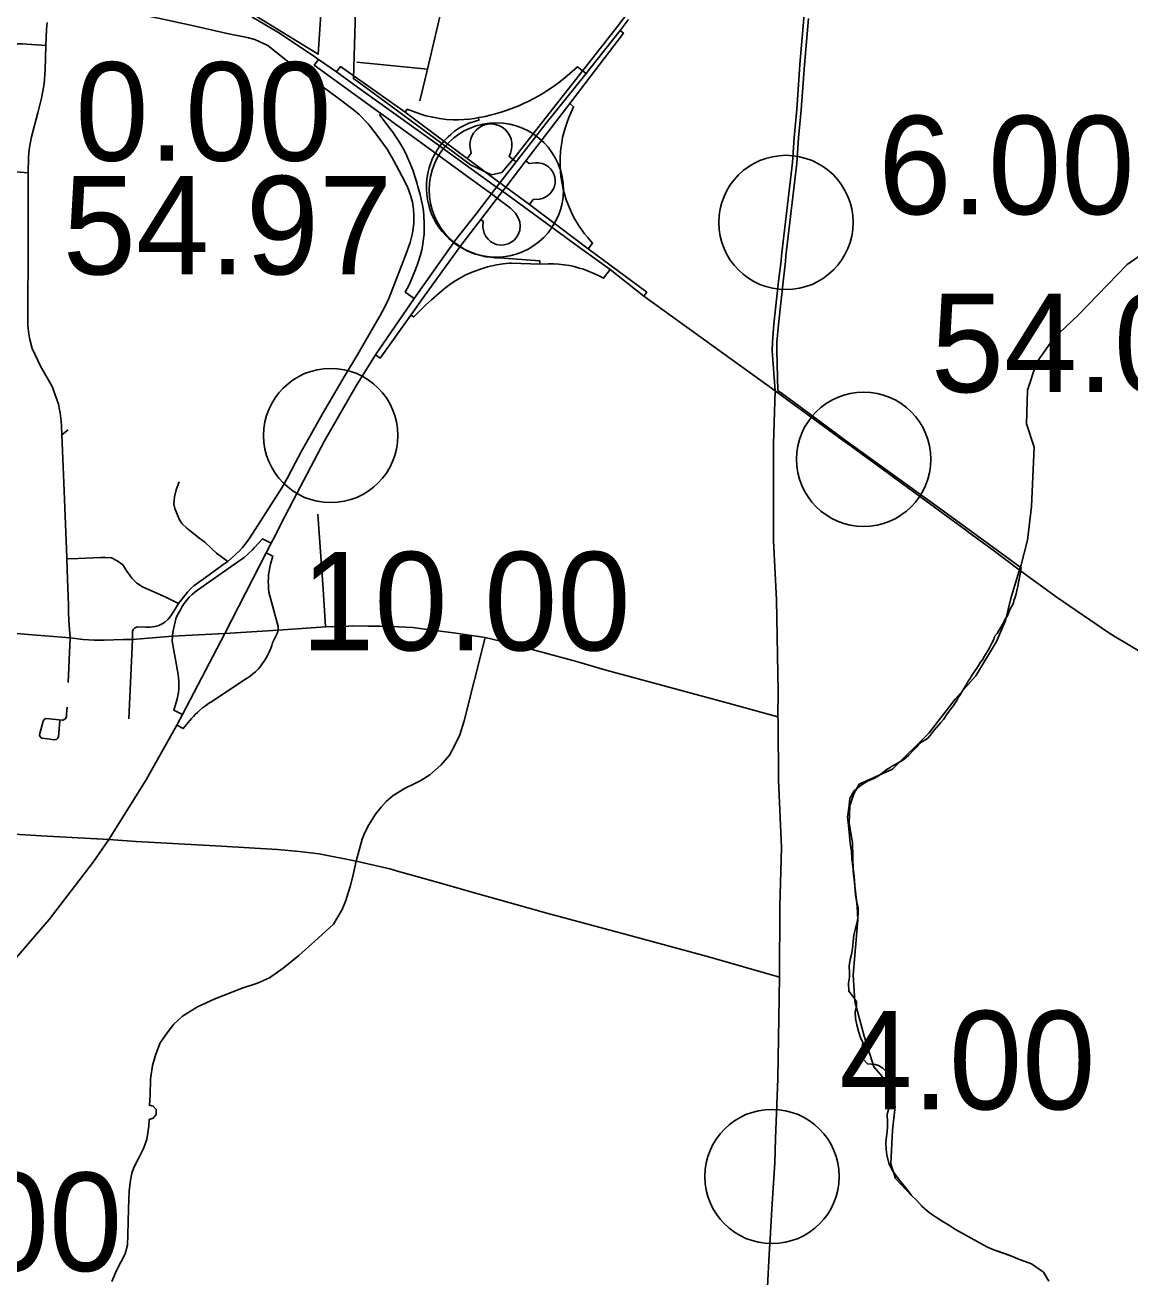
# Model space of a CAD drawing. Extents: x 1659811 to 1934326, y 644115 to 934867.
# Drawn here: x 1812018 to 1824362, y 677476 to 691458 of the extents above; entities that cross this region are included whole.
import ezdxf

# ---------------------------------------------------------------- set-up
doc = ezdxf.new("R2010")
doc.units = 0
for name, color, linetype in [('Default', 7, 'Continuous'), ('GM_X_City_Street', 7, 'Continuous'), ('GM_X_Corporation', 7, 'Continuous'), ('GM_X_County_Road', 7, 'Continuous'), ('GM_X_Interchange_Ramps', 7, 'Continuous'), ('GM_X_Interstate_Route', 7, 'Continuous'), ('GM_X_State_Route', 7, 'Continuous'), ('GM_X_Township', 7, 'Continuous')]:
    doc.layers.add(name, color=color, linetype=linetype)

msp = doc.modelspace()

# ---------------------------------------------------------------- linework, layer by layer
at = {"layer": 'Default'}
for centre in [(1817282, 689616), (1817282, 689616), (1820518, 689253), (1815433, 686874), (1821387, 686608), (1820363, 678598)]:
    msp.add_circle(centre, 750, dxfattribs=at)
at = {"layer": 'GM_X_City_Street'}
for points in [[(1816427, 690610), (1816514, 690966), (1816685, 691695), (1816799, 692186), (1816809, 692257), (1816835, 692382), (1816834, 692499), (1816796, 692613), (1816766, 692696), (1816756, 692754)], [(1812485, 685510), (1812454, 686256), (1812428, 686881), (1812424, 686977), (1812422, 687038), (1812412, 687126), (1812400, 687181), (1812391, 687223), (1812374, 687276), (1812320, 687420), (1812189, 687649), (1812097, 687845), (1812071, 687945), (1812060, 688005), (1812049, 688102), (1812051, 688417), (1812052, 688794), (1812053, 689159), (1812054, 689809), (1812058, 689982), (1812065, 690067), (1812074, 690130), (1812092, 690210), (1812161, 690479), (1812202, 690642), (1812230, 690803), (1812243, 690956), (1812251, 691229), (1812259, 691411), (1812265, 691487)], [(1811258, 690702), (1811298, 690879), (1811329, 691022), (1811364, 691097), (1811396, 691137), (1811435, 691175), (1811492, 691207), (1811551, 691228), (1811605, 691247), (1811666, 691255), (1811804, 691250), (1811986, 691248), (1812251, 691229)], [(1815686, 690511), (1815682, 690514), (1815502, 690654), (1814934, 691066), (1814735, 691227)], [(1815723, 691042), (1816514, 690966)], [(1811258, 690702), (1811210, 690514), (1811164, 690322), (1811154, 690279), (1811153, 690233), (1811157, 690162), (1811171, 690103), (1811211, 690012), (1811257, 689960), (1811319, 689911), (1811426, 689856), (1811633, 689839), (1811783, 689830), (1812054, 689809)], [(1813219, 684596), (1813219, 684685), (1813226, 684709), (1813244, 684727), (1813276, 684737), (1813367, 684733), (1813417, 684733), (1813469, 684740), (1813511, 684752), (1813550, 684770), (1813581, 684788), (1813614, 684818), (1813647, 684861), (1813697, 684940), (1813733, 684997), (1813802, 685088), (1813832, 685124), (1813872, 685165), (1813905, 685194), (1813945, 685226), (1814033, 685288), (1814185, 685398), (1814254, 685447), (1814282, 685468), (1814371, 685543), (1814413, 685584), (1814448, 685624), (1814492, 685678), (1814531, 685731), (1814885, 686288), (1814949, 686400), (1815041, 686573), (1815104, 686691), (1815342, 687117), (1815593, 687546), (1815736, 687784), (1815879, 688029), (1815985, 688214), (1816036, 688310), (1816081, 688405), (1816146, 688566), (1816224, 688767), (1816273, 688895), (1816322, 689030), (1816347, 689133), (1816362, 689242), (1816362, 689326), (1816359, 689401), (1816345, 689480), (1816325, 689559), (1816292, 689651), (1816232, 689766), (1816165, 689894), (1816115, 689983), (1816109, 689992)], [(1812428, 686881), (1812499, 686939)], [(1813739, 686356), (1813707, 686268), (1813686, 686190), (1813679, 686108), (1813691, 686058), (1813717, 685995), (1813744, 685931), (1813772, 685888), (1813826, 685840), (1813880, 685793), (1813941, 685745), (1814025, 685682), (1814097, 685615), (1814157, 685561), (1814282, 685468)], [(1815375, 684736), (1815348, 685158), (1815290, 685997)], [(1808667, 685664), (1808954, 685648), (1809019, 685639), (1809081, 685628), (1809142, 685615), (1809198, 685593), (1809289, 685554), (1809388, 685490), (1809513, 685395), (1809793, 685154), (1809936, 685038), (1810050, 684953), (1810124, 684908), (1810226, 684861), (1810333, 684822), (1810413, 684803), (1810490, 684790), (1811119, 684731), (1811343, 684711), (1811882, 684666), (1812057, 684651)], [(1812521, 684613), (1812506, 684804), (1812504, 684905), (1812505, 684977), (1812490, 685374), (1812486, 685496), (1812485, 685510)], [(1812486, 685496), (1812613, 685501), (1812863, 685511), (1812917, 685513), (1812983, 685509), (1813048, 685475), (1813109, 685429), (1813155, 685360), (1813212, 685280), (1813266, 685226), (1813331, 685184), (1813463, 685124), (1813590, 685067), (1813733, 684997)], [(1814845, 684700), (1815375, 684736), (1815630, 684746)], [(1815630, 684746), (1815679, 684748), (1815850, 684745), (1815989, 684743), (1816189, 684738), (1816349, 684728), (1816541, 684705), (1816803, 684670), (1817159, 684617), (1817409, 684558), (1818136, 684362), (1818155, 684357)], [(1812057, 684651), (1812521, 684613), (1812667, 684594), (1812791, 684589), (1812901, 684588), (1813113, 684594)], [(1812501, 684116), (1812521, 684613)], [(1812987, 677426), (1813041, 677549), (1813136, 677735), (1813161, 677831), (1813167, 677941), (1813174, 678240), (1813181, 678436), (1813197, 678556), (1813210, 678636), (1813234, 678699), (1813280, 678790), (1813344, 678919), (1813378, 679016), (1813400, 679159), (1813404, 679233), (1813451, 679251), (1813484, 679290), (1813483, 679348), (1813449, 679382), (1813408, 679394), (1813415, 679506), (1813419, 679686), (1813441, 679838), (1813478, 679966), (1813529, 680089), (1813605, 680203), (1813682, 680299), (1813777, 680388), (1813943, 680494), (1814132, 680579), (1814444, 680700), (1814616, 680759), (1814750, 680818), (1814900, 680923), (1815076, 681068), (1815294, 681260), (1815464, 681415), (1815562, 681581), (1815601, 681679), (1815652, 681836), (1815681, 681951), (1815717, 682118), (1815783, 682364), (1815813, 682439), (1815857, 682525), (1815933, 682643), (1815997, 682724), (1816052, 682785), (1816132, 682855), (1816263, 682934), (1816373, 682989), (1816441, 683021), (1816540, 683084), (1816666, 683197), (1816759, 683305), (1816817, 683408), (1816875, 683532), (1816922, 683686), (1817159, 684617)], [(1813113, 684594), (1813132, 684595), (1813219, 684596), (1813665, 684633), (1814249, 684662), (1814845, 684700)], [(1813177, 683709), (1813219, 684596)], [(1818155, 684357), (1818174, 684351), (1818206, 684342)], [(1812323, 683707), (1812434, 683696), (1812446, 683696), (1812453, 683701), (1812470, 683711), (1812475, 683721), (1812480, 683731), (1812483, 683763), (1812488, 683839)], [(1812238, 683490), (1812207, 683494), (1812187, 683509), (1812181, 683528), (1812184, 683547), (1812195, 683588), (1812213, 683659)], [(1812213, 683659), (1812219, 683682), (1812225, 683692), (1812237, 683706), (1812251, 683714), (1812291, 683710), (1812323, 683707)], [(1812408, 683690), (1812396, 683549), (1812393, 683511), (1812389, 683501), (1812385, 683492), (1812377, 683485), (1812369, 683479), (1812363, 683478), (1812348, 683476), (1812322, 683480), (1812238, 683490)], [(1812197, 682404), (1812820, 682369), (1812829, 682368)], [(1814146, 682291), (1814839, 682251), (1815079, 682229), (1815302, 682200), (1815717, 682118), (1815767, 682107)], [(1816178, 682009), (1816381, 681951)], [(1816635, 681880), (1817092, 681752)]]:
    msp.add_lwpolyline(points, dxfattribs=at)
at = {"layer": 'GM_X_Corporation'}
for points in [[(1819623, 692742), (1818633, 691438), (1817763, 690329), (1817495, 689985), (1817344, 689812), (1817228, 689786), (1816995, 689896), (1816799, 690042), (1816319, 690395), (1815882, 690720), (1815687, 690861), (1815736, 692490)], [(1815349, 691973), (1815292, 691132), (1814322, 691728)], [(1823457, 677430), (1823394, 677531), (1823263, 677624), (1823109, 677678), (1823050, 677706), (1822994, 677726), (1822830, 677784), (1822813, 677790), (1822796, 677797), (1822763, 677814), (1822656, 677873), (1822411, 678007), (1822345, 678051), (1822326, 678063), (1822262, 678099), (1822191, 678148), (1822122, 678191), (1822037, 678267), (1821976, 678335), (1821920, 678386), (1821859, 678470), (1821817, 678521), (1821760, 678589), (1821704, 678668), (1821667, 678747), (1821645, 678839), (1821639, 678899), (1821635, 678979), (1821640, 679045), (1821648, 679101), (1821652, 679153), (1821652, 679206), (1821650, 679295), (1821671, 679368), (1821687, 679438), (1821700, 679506), (1821706, 679561), (1821705, 679607), (1821698, 679647), (1821676, 679702), (1821648, 679758), (1821602, 679808), (1821554, 679838), (1821516, 679850), (1821428, 679858), (1821342, 679952), (1821371, 680046), (1821376, 680095), (1821353, 680152), (1821328, 680221), (1821312, 680292), (1821295, 680362), (1821292, 680433), (1821308, 680503), (1821305, 680548), (1821276, 680596), (1821221, 680668), (1821218, 680758), (1821229, 680824), (1821227, 680869), (1821223, 680949), (1821237, 681021), (1821249, 681078), (1821261, 681146), (1821271, 681222), (1821276, 681294), (1821294, 681368), (1821310, 681425), (1821321, 681482), (1821327, 681543), (1821325, 681603), (1821311, 681662), (1821300, 681718), (1821292, 681780), (1821289, 681850), (1821281, 681947), (1821272, 682013), (1821264, 682064), (1821254, 682145), (1821249, 682227), (1821241, 682293), (1821232, 682356), (1821228, 682409), (1821220, 682477), (1821212, 682550), (1821208, 682615), (1821217, 682689), (1821224, 682741), (1821233, 682819), (1821279, 682906), (1821362, 682972), (1821430, 683015), (1821500, 683043), (1821560, 683076), (1821633, 683137), (1821706, 683182), (1821771, 683218), (1821837, 683257), (1821893, 683302), (1821940, 683356), (1821979, 683398), (1821996, 683417), (1822036, 683453), (1822076, 683474), (1822103, 683495), (1822128, 683523), (1822176, 683584), (1822201, 683611), (1822228, 683642), (1822247, 683669), (1822277, 683703), (1822320, 683767), (1822369, 683828), (1822390, 683859), (1822411, 683892), (1822433, 683920), (1822448, 683950), (1822469, 683981), (1822485, 684011), (1822521, 684072), (1822540, 684100), (1822555, 684130), (1822576, 684161), (1822592, 684188), (1822610, 684216), (1822631, 684249), (1822650, 684277), (1822671, 684304), (1822692, 684341), (1822714, 684368), (1822735, 684408), (1822778, 684475), (1822793, 684503), (1822808, 684533), (1822821, 684561), (1822842, 684597), (1822848, 684628), (1822879, 684662), (1822894, 684689), (1822937, 684762), (1822955, 684802), (1822976, 684832), (1822992, 684860), (1823010, 684900), (1823025, 684939), (1823043, 684967), (1823059, 685003), (1823065, 685031), (1823077, 685058), (1823086, 685089), (1823095, 685123), (1823114, 685205), (1823117, 685239), (1823123, 685266), (1823129, 685293), (1823135, 685324), (1823138, 685351), (1823144, 685379), (1823146, 685397), (1822962, 685530), (1822290, 686020), (1821195, 686811), (1820607, 687245), (1820429, 687377), (1820416, 687821), (1820417, 687918), (1820434, 688112), (1820486, 688590), (1820514, 688819), (1820519, 688882), (1820640, 689917), (1820660, 690197), (1820689, 690511), (1820725, 691014), (1820769, 691531)]]:
    msp.add_lwpolyline(points, dxfattribs=at)
at = {"layer": 'GM_X_County_Road'}
for points in [[(1814735, 691227), (1814731, 691231), (1814584, 691296), (1814501, 691318), (1814406, 691338), (1814311, 691358), (1813853, 691460), (1813559, 691523), (1813292, 691580), (1813281, 691583)], [(1816109, 689992), (1816064, 690071), (1815942, 690241), (1815851, 690353), (1815750, 690459), (1815686, 690511)], [(1818206, 684342), (1818496, 684258), (1819417, 684007)], [(1819417, 684007), (1819872, 683883)], [(1819872, 683883), (1820428, 683731)], [(1810935, 682494), (1811779, 682428), (1812197, 682404)], [(1812829, 682368), (1812953, 682361), (1813260, 682341), (1814146, 682291)], [(1815767, 682107), (1816092, 682033), (1816178, 682009)], [(1816381, 681951), (1816635, 681880)], [(1817092, 681752), (1817849, 681539), (1818747, 681297), (1819667, 681048), (1820446, 680823)]]:
    msp.add_lwpolyline(points, dxfattribs=at)
at = {"layer": 'GM_X_Interchange_Ramps'}
for points in [[(1815933, 687774), (1815987, 687739), (1816327, 688219), (1816462, 688409), (1816867, 688971), (1816876, 688982), (1817109, 689286), (1817292, 689524), (1817351, 689601), (1817388, 689649), (1817611, 689940), (1818103, 690581), (1818705, 691366), (1818665, 691397)], [(1815297, 691074), (1815249, 691009), (1815994, 690469), (1816603, 690028), (1817126, 689649), (1817228, 689572), (1817292, 689524), (1817440, 689412), (1817496, 689358), (1817525, 689311), (1817544, 689262), (1817549, 689214), (1817544, 689164), (1817536, 689137), (1817524, 689112), (1817505, 689081), (1817481, 689055), (1817456, 689036), (1817416, 689014), (1817369, 689002), (1817325, 689001), (1817286, 689008), (1817258, 689018), (1817221, 689038), (1817191, 689065), (1817165, 689098), (1817147, 689134), (1817138, 689166), (1817134, 689199), (1817137, 689264), (1817109, 689286)], [(1818932, 688430), (1818964, 688474), (1818310, 688959), (1817653, 689452), (1817388, 689649), (1817323, 689697), (1816958, 689968), (1816697, 690161), (1816263, 690484), (1815543, 690994), (1815499, 690934)], [(1818285, 690916), (1818190, 690990), (1818076, 690890), (1818031, 690853), (1817978, 690812), (1817910, 690763), (1817848, 690722), (1817803, 690694), (1817750, 690663), (1817695, 690633), (1817639, 690604), (1817587, 690580), (1817534, 690557), (1817475, 690532), (1817404, 690506), (1817347, 690487), (1817275, 690465), (1817215, 690450), (1817157, 690438), (1817117, 690430), (1817083, 690425), (1817041, 690416), (1816983, 690407), (1816919, 690402), (1816862, 690400), (1816801, 690401), (1816726, 690405), (1816647, 690414), (1816572, 690428), (1816497, 690445), (1816428, 690466), (1816287, 690517), (1816263, 690484)], [(1818310, 688959), (1818358, 689023), (1818300, 689089), (1818269, 689128), (1818243, 689162), (1818208, 689213), (1818183, 689252), (1818161, 689290), (1818132, 689345), (1818111, 689389), (1818088, 689443), (1818065, 689506), (1818044, 689572), (1818031, 689621), (1818017, 689687), (1818005, 689765), (1817999, 689824), (1817995, 689887), (1817995, 689942), (1817996, 689986), (1817999, 690037), (1818003, 690078), (1818013, 690144), (1818024, 690203), (1818036, 690255), (1818052, 690308), (1818074, 690374), (1818094, 690427), (1818147, 690546), (1818103, 690581)], [(1815994, 690469), (1815980, 690450), (1816098, 690300), (1816127, 690262), (1816162, 690211), (1816187, 690173), (1816217, 690123), (1816245, 690072), (1816274, 690017), (1816292, 689979), (1816318, 689921), (1816337, 689873), (1816354, 689828), (1816374, 689767), (1816394, 689699), (1816406, 689650), (1816431, 689564), (1816448, 689496), (1816458, 689446), (1816468, 689383), (1816474, 689324), (1816478, 689246), (1816478, 689182), (1816475, 689123), (1816470, 689075), (1816461, 689010), (1816449, 688946), (1816437, 688893), (1816419, 688832), (1816400, 688775), (1816366, 688692), (1816308, 688555), (1816265, 688476), (1816366, 688404)], [(1817083, 690425), (1817089, 690395), (1817041, 690382), (1816977, 690362), (1816923, 690337), (1816873, 690309), (1816817, 690271), (1816774, 690237), (1816745, 690211), (1816711, 690176), (1816697, 690161), (1816682, 690144), (1816653, 690107), (1816646, 690098), (1816614, 690048), (1816603, 690028), (1816589, 690003), (1816568, 689961), (1816547, 689909), (1816532, 689862), (1816520, 689817), (1816507, 689739), (1816502, 689676), (1816502, 689623), (1816505, 689569), (1816514, 689508), (1816528, 689445), (1816544, 689390), (1816564, 689340), (1816586, 689293), (1816612, 689246), (1816642, 689199), (1816677, 689153), (1816711, 689115), (1816748, 689078), (1816797, 689036), (1816806, 689029), (1816839, 689005), (1816876, 688982), (1816897, 688969), (1816951, 688940), (1816999, 688919), (1817050, 688900), (1817111, 688883), (1817166, 688871), (1817214, 688864), (1817267, 688859), (1817313, 688857), (1817769, 688826), (1817768, 688789)], [(1816958, 689968), (1817003, 690028), (1816991, 690085), (1816988, 690119), (1816991, 690154), (1816999, 690188), (1817010, 690217), (1817029, 690251), (1817058, 690285), (1817086, 690309), (1817119, 690329), (1817152, 690342), (1817190, 690351), (1817231, 690353), (1817270, 690348), (1817310, 690336), (1817349, 690317), (1817380, 690293), (1817405, 690267), (1817424, 690239), (1817438, 690213), (1817447, 690186), (1817455, 690144), (1817456, 690099), (1817450, 690058), (1817441, 690027), (1817425, 689990), (1817503, 689929)], [(1817611, 689940), (1817649, 689910), (1817722, 689920), (1817752, 689920), (1817796, 689912), (1817833, 689897), (1817864, 689876), (1817890, 689851), (1817910, 689823), (1817925, 689794), (1817935, 689760), (1817940, 689726), (1817939, 689693), (1817932, 689659), (1817920, 689628), (1817901, 689596), (1817882, 689573), (1817855, 689550), (1817828, 689534), (1817798, 689521), (1817762, 689513), (1817695, 689509), (1817653, 689452)], [(1816327, 688219), (1816360, 688198), (1816430, 688268), (1816497, 688332), (1816558, 688388), (1816618, 688442), (1816674, 688489), (1816720, 688527), (1816777, 688570), (1816829, 688604), (1816944, 688667), (1817013, 688698), (1817095, 688729), (1817184, 688757), (1817284, 688779), (1817361, 688791), (1817427, 688798), (1817454, 688800), (1817768, 688789), (1817866, 688791), (1817923, 688791), (1817981, 688788), (1818039, 688781), (1818099, 688771), (1818151, 688760), (1818210, 688744), (1818257, 688730), (1818303, 688713), (1818373, 688684), (1818431, 688656), (1818482, 688631), (1818554, 688728)], [(1814767, 685672), (1814672, 685721), (1814583, 685622), (1814555, 685594), (1814522, 685562), (1814498, 685541), (1814465, 685513), (1814439, 685493), (1814406, 685469), (1814358, 685437), (1813944, 685148), (1813915, 685125), (1813885, 685099), (1813853, 685067), (1813822, 685031), (1813796, 684997), (1813774, 684965), (1813753, 684928), (1813734, 684891), (1813708, 684842), (1813670, 684678), (1813665, 684633)], [(1814845, 684700), (1814844, 684740), (1814743, 685126), (1814739, 685164), (1814736, 685203), (1814735, 685240), (1814736, 685280), (1814739, 685320), (1814744, 685360), (1814751, 685398), (1814761, 685438), (1814786, 685525), (1814711, 685564)], [(1813665, 684633), (1813663, 684576), (1813727, 684203), (1813732, 684166), (1813736, 684125), (1813737, 684085), (1813735, 684046), (1813731, 684003), (1813726, 683966), (1813719, 683932), (1813708, 683891), (1813680, 683807), (1813777, 683756)], [(1813713, 683640), (1813785, 683601), (1813878, 683713), (1813899, 683736), (1813920, 683758), (1813943, 683781), (1813966, 683802), (1814002, 683832), (1814033, 683855), (1814069, 683881), (1814113, 683908), (1814464, 684141), (1814501, 684163), (1814532, 684186), (1814563, 684211), (1814591, 684236), (1814621, 684266), (1814643, 684291), (1814667, 684322), (1814688, 684352), (1814708, 684383), (1814726, 684415), (1814740, 684445), (1814753, 684473), (1814766, 684506), (1814776, 684530), (1814783, 684557), (1814835, 684664), (1814845, 684700)]]:
    msp.add_lwpolyline(points, dxfattribs=at)
at = {"layer": 'GM_X_Interstate_Route'}
for points in [[(1815297, 691074), (1815230, 691121), (1814842, 691377), (1814550, 691551)], [(1818665, 691397), (1818756, 691518), (1818757, 691519)], [(1818323, 690964), (1818665, 691397)], [(1815499, 690934), (1815297, 691074)], [(1817286, 689649), (1816653, 690107), (1816650, 690109), (1815852, 690679), (1815732, 690766), (1815499, 690934)], [(1817286, 689649), (1817323, 689697), (1817503, 689929), (1817840, 690362), (1818285, 690916), (1818323, 690964)], [(1816366, 688404), (1816803, 689026), (1816806, 689029), (1817047, 689333), (1817228, 689572), (1817286, 689649)], [(1818045, 689095), (1817351, 689601), (1817286, 689649)], [(1820526, 687279), (1820398, 687372), (1818932, 688430), (1818554, 688728), (1818144, 689023), (1818045, 689095)], [(1815933, 687774), (1816366, 688404)], [(1814917, 685963), (1815016, 686155), (1815362, 686815), (1815717, 687428), (1815933, 687774)], [(1821205, 686784), (1821188, 686797), (1820526, 687279)], [(1822562, 685792), (1822539, 685809), (1821205, 686784)], [(1814792, 685720), (1814917, 685963)], [(1814249, 684662), (1814249, 684662), (1814711, 685564), (1814767, 685672), (1814792, 685720)], [(1823110, 685384), (1822832, 685593), (1822562, 685792)], [(1824187, 684633), (1824127, 684669), (1823548, 685064), (1823128, 685370), (1823110, 685384)], [(1813427, 683130), (1813713, 683640), (1813777, 683756), (1814249, 684662)], [(1826059, 683682), (1825625, 683871), (1825160, 684094), (1824877, 684238), (1824498, 684448), (1824187, 684633)], [(1812122, 681277), (1812288, 681470), (1812779, 682110), (1812953, 682361), (1813371, 683029), (1813427, 683130)], [(1810785, 679939), (1811008, 680148), (1811379, 680500), (1811851, 680963), (1812122, 681277)]]:
    msp.add_lwpolyline(points, dxfattribs=at)
at = {"layer": 'GM_X_State_Route'}
for points in [[(1820472, 688914), (1820590, 689922), (1820610, 690201), (1820639, 690515), (1820675, 691018), (1820720, 691535), (1820754, 691997), (1820754, 691998)], [(1820379, 686252), (1820379, 686769), (1820379, 686784), (1820398, 687372), (1820366, 687820), (1820367, 687921), (1820385, 688117), (1820437, 688596), (1820465, 688824), (1820469, 688886), (1820471, 688902), (1820472, 688914)], [(1820430, 683679), (1820428, 683731), (1820432, 684010), (1820413, 685038), (1820378, 685697), (1820379, 686218), (1820379, 686229), (1820379, 686252)], [(1820402, 679022), (1820426, 679689), (1820446, 680823), (1820451, 681613), (1820468, 682272), (1820436, 683023), (1820431, 683656), (1820430, 683679)], [(1820296, 677064), (1820311, 677364), (1820331, 677730), (1820345, 677961), (1820346, 677975), (1820365, 678298), (1820393, 678749), (1820402, 679022)]]:
    msp.add_lwpolyline(points, dxfattribs=at)
at = {"layer": 'GM_X_Township'}
msp.add_lwpolyline([(1823457, 677430), (1823394, 677531), (1823263, 677624), (1823109, 677678), (1823050, 677706), (1822830, 677784), (1822796, 677797), (1822763, 677814), (1822656, 677873), (1822411, 678007), (1822345, 678051), (1822326, 678063), (1822262, 678099), (1822191, 678148), (1822122, 678191), (1822037, 678267), (1821976, 678335), (1821920, 678386), (1821744, 678574), (1821692, 678740), (1821710, 679116), (1821740, 679379), (1821593, 679713), (1821501, 679821), (1821393, 680164), (1821289, 680552), (1821268, 680847), (1821322, 681465), (1821314, 681612), (1821269, 682013), (1821261, 682324), (1821224, 682545), (1821232, 682737), (1821277, 682872), (1821336, 682979), (1821710, 683146), (1822120, 683552), (1822409, 683928), (1822640, 684188), (1822870, 684572), (1822973, 684809), (1823031, 685055), (1823122, 685352), (1823146, 685430), (1823218, 685705), (1823262, 686081), (1823291, 686745), (1823204, 687005), (1823218, 687381), (1823319, 687685), (1823507, 687959), (1823782, 688219), (1824331, 688783), (1824721, 689057)], dxfattribs=at)

# ---------------------------------------------------------------- texts
at = {"layer": 'Default'}
for s, p in [('0.00', (1812580, 689943)), ('6.00', (1821550, 689345)), ('54.97', (1812439, 688673)), ('54.00', (1822137, 687358)), ('10.00', (1815102, 684474)), ('4.00', (1821113, 679348)), ('8.00', (1810241, 677542))]:
    msp.add_text(s, height=1100, dxfattribs=at).set_placement(p)

doc.saveas('drawing.dxf')
